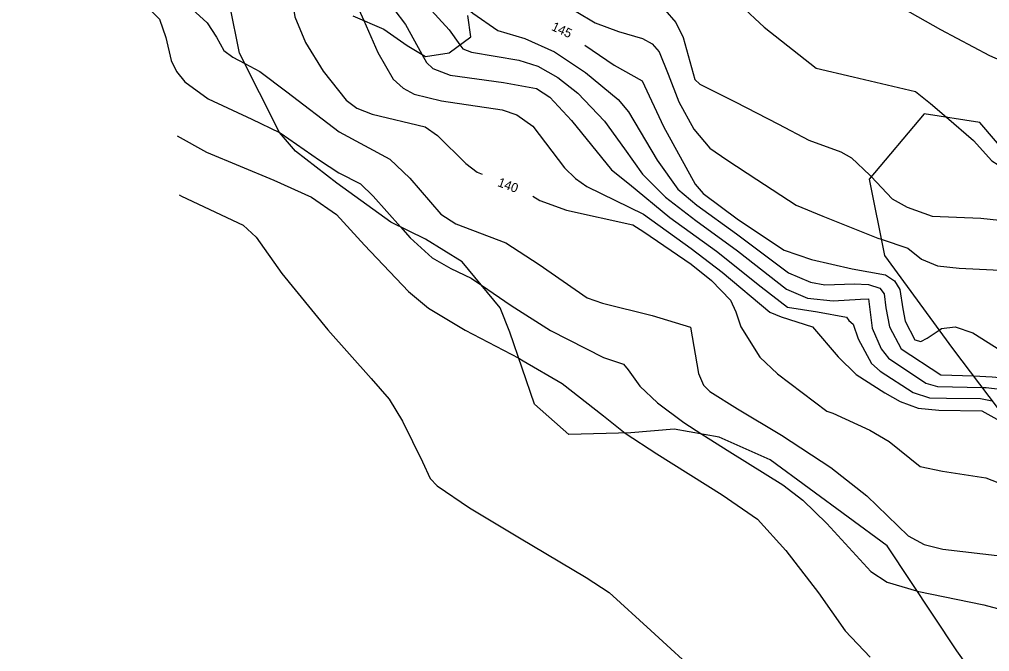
# Model space of a CAD drawing. Extents: x 1467615 to 2003689, y 770235 to 1108726.
# Drawn here: x 2001653.9 to 2001864.9, y 771876.5 to 772014.1 of the extents above; entities that cross this region are included whole.
import ezdxf

# ---------------------------------------------------------------- set-up
doc = ezdxf.new("R2010")
doc.units = 0
for name, color, linetype in [('RD_DTM_Major1', 7, 'Continuous'), ('RD_DTM_Major1_Lbl', 7, 'Continuous'), ('RD_DTM_Major2', 7, 'Continuous'), ('RD_DTM_Minor1', 7, 'Continuous'), ('RD_DTM_Minor2', 7, 'Continuous'), ('RD_DTM_Obscure', 7, 'Continuous')]:
    doc.layers.add(name, color=color, linetype=linetype)

msp = doc.modelspace()

# ---------------------------------------------------------------- linework, layer by layer
at = {"layer": 'RD_DTM_Major1'}
for points in [[(2001713.23, 772018.22), (2001713.85, 772014.63), (2001716.13, 772009.08), (2001719.96, 772002.82), (2001724.97, 771996.54), (2001727.29, 771994.74), (2001730.64, 771993.48), (2001742.19, 771990.68), (2001744.85, 771988.83), (2001750.99, 771982.72), (2001753.44, 771980.85), (2001754.53, 771980.38)], [(2001776.86, 772008.45), (2001783.23, 772004.1), (2001789.33, 772000.71), (2001793.97, 771990.77), (2001800.86, 771978.2), (2001802.59, 771976.18), (2001810.34, 771970.51), (2001820.23, 771963.88), (2001826.19, 771961.85), (2001835.05, 771959.8), (2001842.28, 771958.51), (2001844.26, 771957.19), (2001845.4, 771955.32), (2001846.07, 771951.11), (2001846.59, 771948.42), (2001848.66, 771944.39), (2001849.95, 771943.98), (2001851.35, 771944.72), (2001853.95, 771946.47)], [(2001765.57, 771975.63), (2001767.12, 771974.65), (2001772.93, 771972.6), (2001787.31, 771969.37), (2001789.75, 771967.89), (2001800.02, 771960.82), (2001804.42, 771957.3), (2001808.58, 771952.97), (2001809.74, 771950.45), (2001810.8, 771947.17), (2001814.94, 771940.61), (2001818.82, 771936.98), (2001829.53, 771928.82), (2001830.82, 771928.4), (2001838.88, 771924.71), (2001843.04, 771922.21), (2001849.8, 771916.82), (2001854.69, 771915.79), (2001864.08, 771914.35), (2001868.01, 771912.81), (2001870.99, 771910.34), (2001875.86, 771905.56), (2001877.82, 771904.57), (2001879.72, 771904.5)]]:
    msp.add_lwpolyline(points, dxfattribs=at)
at = {"layer": 'RD_DTM_Major2'}
msp.add_lwpolyline([(2001853.95, 771946.47), (2001854.46, 771946.81), (2001857.46, 771947.18), (2001861.28, 771945.92), (2001870.73, 771939.97), (2001875.33, 771938.56), (2001886.26, 771937.3), (2001896.26, 771938.3), (2001899.84, 771938.23), (2001901.46, 771937.85)], dxfattribs=at)
at = {"layer": 'RD_DTM_Minor1'}
for points in [[(2001740.64, 772063.61), (2001742.68, 772059.29), (2001746.53, 772055.93), (2001752.12, 772052.43), (2001763.96, 772046.23), (2001774.77, 772040.64), (2001785.4, 772034.28), (2001791.91, 772031.15), (2001801.69, 772027.56), (2001804.47, 772025.09), (2001810.73, 772017.18), (2001815.87, 772012.39), (2001827.17, 772003.48), (2001835.22, 772001.59), (2001848.81, 771998.4), (2001852.03, 771995.78), (2001855.53, 771992.79)], [(2001765.86, 772057.97), (2001767.82, 772056.55), (2001772.9, 772054.44), (2001780.14, 772053.34), (2001783.34, 772052.78), (2001789.22, 772049.36), (2001799.28, 772043.2), (2001810.23, 772036.64), (2001818.33, 772032), (2001828.53, 772024.66), (2001833.78, 772021.83), (2001844.25, 772017.58), (2001854.22, 772011.86), (2001864.88, 772006.21), (2001875.56, 772001.56), (2001879.63, 771999.02), (2001881.54, 771997.89), (2001885.49, 771997.38), (2001889.11, 771997.29)], [(2001734.17, 772055.84), (2001735.57, 772053.87), (2001739.23, 772051), (2001747.93, 772044.75), (2001758.2, 772038.27), (2001762.86, 772033.91), (2001772.1, 772023.27), (2001777.55, 772020.85), (2001787.09, 772019.2), (2001790.96, 772018.04), (2001794.29, 772016.16), (2001796.69, 772013.41), (2001798.25, 772010.16), (2001800.84, 772000.98), (2001801.88, 772000.02), (2001809.58, 771996.16), (2001819.03, 771991.31), (2001825.58, 771987.79), (2001832.59, 771985.26), (2001834.87, 771983.98), (2001838.89, 771980.21), (2001839.18, 771979.9)], [(2001744.87, 772037.19), (2001750.85, 772032.75), (2001754.72, 772030.03), (2001761.05, 772023.59), (2001766.66, 772020.03), (2001775.01, 772015.84), (2001779.15, 772013.31), (2001784.23, 772011.45), (2001789.44, 772009.96), (2001791.52, 772008.78), (2001793.02, 772007.04), (2001795.03, 772002.16), (2001797.34, 771996.13), (2001800.57, 771990.22), (2001804.07, 771986.05), (2001807.74, 771983.51), (2001814.29, 771979.26), (2001822.87, 771973.64), (2001828.68, 771971.25), (2001840.64, 771966.52), (2001841.35, 771966.27)], [(2001751.38, 772016.42), (2001752.51, 772015.44), (2001757.94, 772011.66), (2001763.86, 772009.9), (2001770.29, 772007.02), (2001777.04, 772002.54), (2001784.1, 771996.67), (2001786.35, 771993.98), (2001792.59, 771983.45), (2001797.13, 771977.13), (2001801.24, 771973.68), (2001809.85, 771967.41), (2001821.15, 771958.95), (2001826, 771956.88), (2001829.06, 771956.36), (2001835.46, 771956.57), (2001838.61, 771956.38), (2001841.07, 771955.58), (2001841.97, 771954.35), (2001842.38, 771951.32), (2001843.17, 771947.18), (2001845.68, 771942.43), (2001854.32, 771936.77), (2001861.39, 771936.5)], [(2001728.81, 772013.84), (2001731.89, 772006.87), (2001735.23, 772001.08), (2001737.34, 771999.13), (2001739.77, 771997.84), (2001745.73, 771996.4), (2001758.92, 771994.41), (2001762.09, 771993.31), (2001765.58, 771990.85), (2001768.35, 771987.22), (2001772.44, 771981.81), (2001774.82, 771979.45), (2001777.31, 771977.75), (2001789.65, 771971.68), (2001800.02, 771964.22), (2001806.78, 771959.11), (2001817.09, 771950.41), (2001819.58, 771949.35), (2001826.38, 771947.16), (2001832, 771940.67), (2001835.89, 771936.82), (2001842.13, 771932.82), (2001845.48, 771930.94), (2001849.37, 771929.49), (2001853.9, 771929.05), (2001863.24, 771928.89), (2001866.52, 771927.12)], [(2001749.72, 772008.55), (2001750.33, 772007.67), (2001752.23, 772006.93), (2001762.53, 772005.24), (2001766.65, 772003.88), (2001770.98, 772001.46), (2001775.34, 771998.02), (2001781.14, 771991.95), (2001785.54, 771985.89), (2001789.41, 771980.38), (2001794.45, 771975.41), (2001801.06, 771970.35), (2001810.11, 771963.73), (2001820.76, 771955.37), (2001825.31, 771953.45), (2001830.86, 771952.84), (2001836.83, 771953.24), (2001838.55, 771953.27), (2001839.38, 771946.93), (2001841.35, 771942.43), (2001842.9, 771940.36), (2001851.05, 771934.92), (2001853.59, 771934.21), (2001863.29, 771933.98)], [(2001741.42, 772006.53), (2001742.42, 772004.71), (2001743.84, 772003.4), (2001747.6, 772001.94), (2001759.23, 772000.36), (2001766.37, 771999.08), (2001769.29, 771997.19), (2001774.01, 771992.1), (2001782.65, 771981.33), (2001786.57, 771978.22), (2001795.4, 771970.98), (2001805.53, 771963.68), (2001815.21, 771955.87), (2001820.97, 771951.47), (2001827.5, 771950.47), (2001833.83, 771949.3), (2001834.29, 771948.6), (2001835.26, 771947.78), (2001836.32, 771944.57), (2001839.25, 771939.21), (2001841.13, 771937.55), (2001848.26, 771932.93), (2001851.82, 771931.75), (2001855.54, 771931.65), (2001862.93, 771931.58), (2001865.46, 771931.12)], [(2001702.91, 772004.52), (2001706.18, 772002.78), (2001712.04, 771998.36), (2001723.46, 771989.64), (2001734.46, 771983.7), (2001738.85, 771979.54), (2001745.56, 771971.74), (2001748.84, 771969.62), (2001759.71, 771965.44), (2001766.99, 771960.76), (2001777.4, 771953.53), (2001780.71, 771952.31), (2001791.56, 771949.65), (2001799.89, 771947.13), (2001801.6, 771937.04), (2001802.67, 771934.5), (2001804.1, 771933.1), (2001810.06, 771929.36), (2001819.67, 771923.65), (2001830.4, 771916.55), (2001838.22, 771910.39), (2001847.24, 771901.74), (2001850.7, 771899.82), (2001854.74, 771898.84), (2001867.8, 771897.32)], [(2001710.46, 771989.47), (2001710.85, 771989.27), (2001719.17, 771983.44), (2001723.4, 771980.72), (2001728.06, 771978.28), (2001730.87, 771975.6), (2001736.78, 771968.95)], [(2001754.38, 771956.25), (2001760.86, 771951.83), (2001769.4, 771946.4), (2001780.94, 771940.53), (2001785.31, 771939.05), (2001786.34, 771937.81), (2001788.88, 771934.28), (2001792.69, 771930.66), (2001798.44, 771926.35), (2001802.34, 771923.86)], [(2001762.5, 771940.35), (2001763.5, 771939.82), (2001771.96, 771934.84), (2001780.93, 771927.84), (2001785.27, 771924.33), (2001785.66, 771924.08)], [(2001849.14, 771889.71), (2001863.69, 771886.72), (2001866.65, 771885.9), (2001867.26, 771884.56), (2001870.09, 771876.42), (2001872.08, 771871.65), (2001874.82, 771866.73), (2001876.31, 771864.91)]]:
    msp.add_lwpolyline(points, dxfattribs=at)
at = {"layer": 'RD_DTM_Minor2'}
for points in [[(2001696.14, 772049.98), (2001699.78, 772050.83), (2001703.13, 772051.07), (2001706.32, 772050.71), (2001709.28, 772049.65), (2001714.61, 772046.25), (2001724.11, 772039.73), (2001728.84, 772035.86), (2001733.19, 772031.11), (2001736.11, 772026.53), (2001739.24, 772020.62), (2001742.71, 772016.88), (2001747.41, 772011.84), (2001749.72, 772008.55)], [(2001694.86, 772043.62), (2001702.83, 772045.64), (2001706.71, 772045.64), (2001710.05, 772044.08), (2001718.7, 772038.61), (2001725.47, 772034.09), (2001728.42, 772030.78), (2001730.41, 772026.56), (2001732.99, 772019.69), (2001735.36, 772016.32), (2001737.88, 772012.98), (2001741.42, 772006.53)], [(2001653.91, 772031.81), (2001653.93, 772031.81), (2001657.26, 772031.7), (2001661.37, 772031.04), (2001671.54, 772027.75), (2001681.91, 772022.86), (2001689.87, 772017.74), (2001694.74, 772013.34), (2001696.75, 772010.25), (2001698.37, 772007.31), (2001700.33, 772005.89), (2001702.91, 772004.52)], [(2001663.78, 772020.21), (2001668.41, 772021.36), (2001671.68, 772021.13), (2001675.79, 772019.8), (2001681.75, 772016.74), (2001684.36, 772014.11), (2001685.76, 772010.16), (2001686.95, 772005.17), (2001688.09, 772002.72), (2001689.88, 772000.52), (2001695, 771996.81), (2001704.48, 771992.41), (2001710.46, 771989.47)], [(2001727.38, 772017.07), (2001728.81, 772013.84)], [(2001855.53, 771992.79), (2001861.41, 771987.75), (2001865.37, 771983.33), (2001866.79, 771982.46), (2001871.18, 771981.4), (2001871.64, 771981.31)], [(2001688.21, 771988.74), (2001694.6, 771985.19), (2001709.23, 771979.1), (2001717.44, 771975.38), (2001722.89, 771971.65), (2001728.93, 771964.96), (2001738.51, 771954.85), (2001742.87, 771951.27), (2001750.86, 771946.49), (2001762.5, 771940.35)], [(2001839.18, 771979.9), (2001843.73, 771975.08), (2001847.01, 771973.22), (2001852.45, 771971.3), (2001863.01, 771970.83), (2001870.46, 771970.07), (2001876.02, 771968.68), (2001880.58, 771966.36), (2001885.03, 771963.2)], [(2001688.69, 771975.92), (2001689.18, 771975.65), (2001702.55, 771969.32), (2001705.37, 771966.7), (2001711.01, 771958.77), (2001720.96, 771946.55), (2001730.42, 771935.96), (2001734.34, 771931.44), (2001737.23, 771926.65), (2001741.58, 771917.8), (2001743.27, 771914.2), (2001744.77, 771912.58), (2001751.78, 771907.8), (2001762.71, 771901.3), (2001777.19, 771892.67), (2001782.19, 771889.39), (2001791.24, 771881.13), (2001802.47, 771870.8)], [(2001736.78, 771968.95), (2001738.92, 771966.54), (2001743.68, 771962.23), (2001747.77, 771959.91), (2001752.15, 771957.78), (2001754.38, 771956.25)], [(2001841.35, 771966.27), (2001847.13, 771964.28), (2001850.1, 771961.95), (2001853.56, 771960.49), (2001858.29, 771959.93), (2001868.68, 771959.43), (2001871.25, 771957.82), (2001879.64, 771951.67), (2001885.4, 771947.65), (2001888.48, 771946.15), (2001891.48, 771945.33), (2001896.67, 771945.16), (2001896.79, 771945.18)], [(2001861.39, 771936.5), (2001865.45, 771936.34), (2001875.6, 771935.39), (2001880.1, 771933.9), (2001883.09, 771932.87), (2001887.38, 771932.4), (2001899.35, 771932.88), (2001904.28, 771931.7), (2001905.72, 771930.91)], [(2001863.29, 771933.98), (2001864.19, 771933.96), (2001870.11, 771933.29), (2001874.59, 771932.01), (2001883.21, 771928.58), (2001888.5, 771927.5), (2001900.96, 771927.19), (2001904.59, 771925.67), (2001910.85, 771921.96)], [(2001785.66, 771924.08), (2001792.55, 771919.54), (2001806.76, 771910.63), (2001814.45, 771905.35), (2001820.58, 771898.55), (2001827.72, 771889.28), (2001833.51, 771881.06), (2001838.91, 771875.34)], [(2001802.34, 771923.86), (2001808.41, 771920), (2001819.96, 771912.85), (2001824.28, 771909.46), (2001829.51, 771904.38), (2001839.12, 771893.98), (2001842.63, 771891.61), (2001849.04, 771889.73), (2001849.14, 771889.71)]]:
    msp.add_lwpolyline(points, dxfattribs=at)
at = {"layer": 'RD_DTM_Obscure'}
for points in [[(2001867.09, 771863.73), (2001857.78, 771876.72), (2001842.61, 771899.52), (2001817.19, 771918.24), (2001806.08, 771923.2), (2001796.28, 771924.93), (2001786.87, 771924.11), (2001773.41, 771923.79), (2001765.94, 771930.4), (2001760.54, 771946), (2001758.45, 771951.3), (2001750.19, 771961.37), (2001742.2, 771966.27), (2001734.71, 771969.97), (2001722.93, 771978.46), (2001713.94, 771985.39), (2001710.46, 771989.45), (2001701.8, 772006.75), (2001699.7, 772017.21)], [(2001726.43, 772014.85), (2001733.2, 772011.99), (2001738.27, 772008.39), (2001742.26, 772006.04), (2001747.37, 772006.81), (2001752.12, 772010.32), (2001751.41, 772014.94)], [(2001940.71, 771854.55), (2001934.89, 771877.41), (2001925.94, 771895.05), (2001916.72, 771911.73), (2001904.21, 771933.54), (2001888.42, 771958.32), (2001876, 771976.21), (2001862.8, 771991.64), (2001850.7, 771993.55), (2001838.7, 771979.32), (2001842.08, 771962.72), (2001856.86, 771942.49), (2001870.64, 771924.27), (2001882.8, 771897.8), (2001883.77, 771882.71), (2001881.94, 771871.74)]]:
    msp.add_lwpolyline(points, dxfattribs=at)

# ---------------------------------------------------------------- texts
at = {"layer": 'RD_DTM_Major1_Lbl'}
for s, rotation, p in [('145', 335.5312, (2001769.46, 772011.82)), ('140', 339.7055, (2001757.76, 771977.85))]:
    msp.add_text(s, height=2, rotation=rotation, dxfattribs=at).set_placement(p)

doc.saveas('drawing.dxf')
